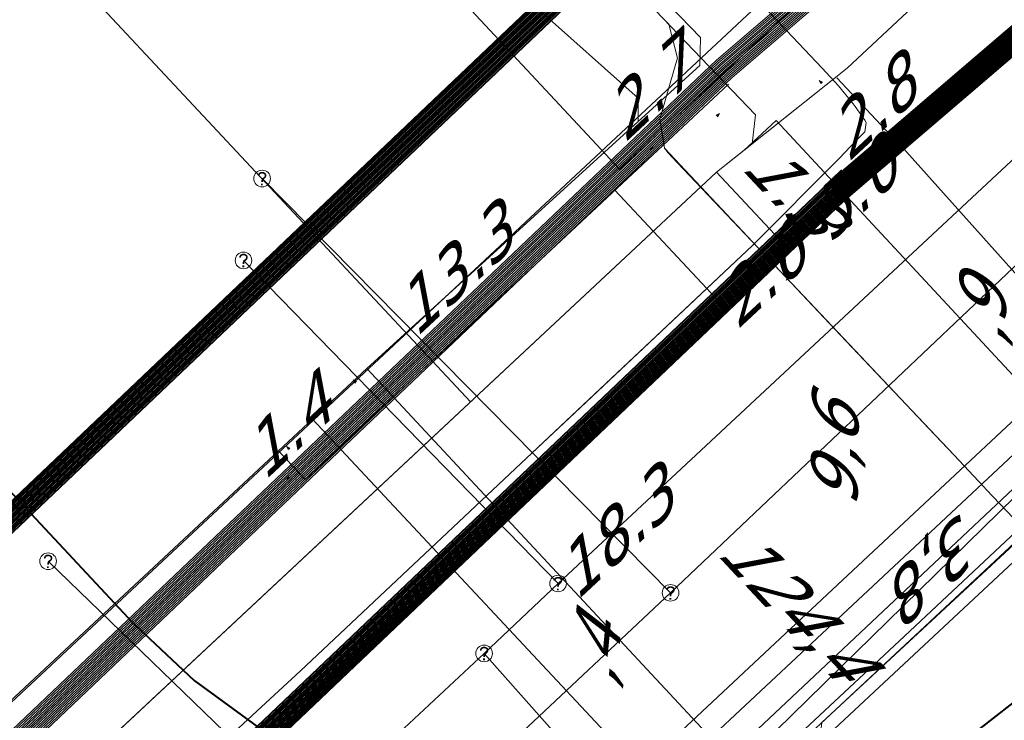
# Model space of a CAD drawing. Header units: metres. Extents: x 124576 to 133557, y 395865 to 402386.
# Tile 335 of 447: x 129912 to 129942, y 401076 to 401097. Entities that reach past the tile are written whole.
import ezdxf
from ezdxf.enums import TextEntityAlignment as Align

# ---------------------------------------------------------------- set-up
doc = ezdxf.new("R2010")
doc.units = ezdxf.units.M
doc.header["$MEASUREMENT"] = 0
for name, color, linetype, lineweight, true_color in [('LG_AanduidingEisVoorzorgsmaatregel', 7, 'Continuous', 40, 0xf7284a), ('LG_Datatransport_Bt_Nederland_NV', 3, 'Continuous', 13, 0x00ff00), ('LG_Datatransport_Eurofiber_Nederland_BV', 3, 'Continuous', 13, 0x00ff00), ('LG_Datatransport_KPN_BV', 3, 'Continuous', 13, 0x00ff00), ('LG_Datatransport_Ziggo_BV', 3, 'Continuous', 13, 0x00ff00), ('LG_Hoog_Spanning', 1, 'Continuous', 13, 0xff0000), ('LG_Hoog_Spanning_Tennet_Tso', 1, 'Continuous', 13, 0xff0000), ('LG_Laag_Spanning_Enexis_Netbeheer_BV', 7, 'Continuous', 13, 0x960000), ('LG_Midden_Spanning_Enexis_Netbeheer_BV', 7, 'Continuous', 13, 0xd20000), ('LG_Riool_Vrij_Verval_Gemeente_Tilburg_Ruimtelijke_Uitvoering', 7, 'Continuous', 13, 0xca00a0), ('LG_unet-4_Brabant_Water', 5, 'Continuous', 13, 0x0000ff), ('LG_warmte_Ennatuurlijk_BV', 7, 'Continuous', 13, 0x008080), ('MV_Datatransport_lijn', 3, 'Continuous', 0, 0x00ff00)]:
    doc.layers.add(name, color=color, linetype=linetype, lineweight=lineweight, true_color=true_color)
for name, color, linetype, lineweight in [('LG_overig_P_Gemeente_Tilburg_Ruimtelijke_Uitvoering', 7, 'Continuous', 0), ('LG_Riool_Vrij_Verval_P_Gemeente_Tilburg_Ruimtelijke_Uitvoering', 7, 'Continuous', 0), ('MV_Datatransport', 7, 'Continuous', 0), ('MV_Midden_Spanning', 7, 'Continuous', 0), ('MV_Midden_Spanning_lijn', 7, 'Continuous', 0), ('MV_Midden_Spanning_pijl', 7, 'Continuous', 0), ('MV_unet-4', 7, 'Continuous', 0)]:
    doc.layers.add(name, color=color, linetype=linetype, lineweight=lineweight)
doc.styles.add('Klic_Annotatie', font='verdanai.ttf', dxfattribs={"oblique": 20, "height": 1.4})

# ---------------------------------------------------------------- blocks, each defined once
blk = doc.blocks.new('m_pijl_1')
at = {"layer": 'MV_Midden_Spanning_pijl'}
blk.add_hatch(color=7, dxfattribs=at).paths.add_polyline_path([(-1, -0.33), (-1, 0), (-1, 0.33), (0, 0)])
at = {"layer": 'MV_Midden_Spanning_pijl', "flags": 128}
blk.add_lwpolyline([(-1, 0), (-1, 0.33), (0, 0), (-1, -0.33), (-1, 0)], close=True, dxfattribs=at)
blk = doc.blocks.new('Onbekend_1')
at = {"layer": 'LG_overig_P_Gemeente_Tilburg_Ruimtelijke_Uitvoering'}
blk.add_hatch(color=256, dxfattribs=at).paths.add_polyline_path([(-0.25, -1.07, -0.262633), (0.23, 0.15), (0.59, 0.47, 0.379827), (0.7, 1.26), (0.69, 1.26, 0.228508), (-0.03, 1.53), (-0.03, 1.52, 0.459053), (-0.82, 0.79), (-1.29, 0.85, -0.414214), (-0.08, 2, -0.243799), (1.09, 1.52, -0.379827), (0.9, 0.11), (0.54, -0.2, 0.262633), (0.23, -1.08), (-0.17, -1.07)])
blk.add_circle((0, 0), 2.5, dxfattribs=at)
at = {"layer": 'LG_overig_P_Gemeente_Tilburg_Ruimtelijke_Uitvoering', "extrusion": (0, 0, -1)}
blk.add_solid([(0.34, -2.06), (-0.21, -2.06), (0.34, -1.51), (-0.21, -1.51)], dxfattribs=at)
blk = doc.blocks.new('Onbekend_2')
at = {"layer": 'LG_Riool_Vrij_Verval_P_Gemeente_Tilburg_Ruimtelijke_Uitvoering'}
blk.add_hatch(color=256, dxfattribs=at).paths.add_polyline_path([(-0.25, -1.07, -0.262633), (0.23, 0.15), (0.59, 0.47, 0.379827), (0.7, 1.26), (0.69, 1.26, 0.228508), (-0.03, 1.53), (-0.03, 1.52, 0.459053), (-0.82, 0.79), (-1.29, 0.85, -0.414214), (-0.08, 2, -0.243799), (1.09, 1.52, -0.379827), (0.9, 0.11), (0.54, -0.2, 0.262633), (0.23, -1.08), (-0.17, -1.07)])
blk.add_circle((0, 0), 2.5, dxfattribs=at)
at = {"layer": 'LG_Riool_Vrij_Verval_P_Gemeente_Tilburg_Ruimtelijke_Uitvoering', "extrusion": (0, 0, -1)}
blk.add_solid([(0.34, -2.06), (-0.21, -2.06), (0.34, -1.51), (-0.21, -1.51)], dxfattribs=at)

msp = doc.modelspace()

# ---------------------------------------------------------------- linework, layer by layer
at = {"layer": 'LG_AanduidingEisVoorzorgsmaatregel', "flags": 128}
for points in [[(129836.653, 401163.114), (129915.38, 401078.7), (129915.38, 401078.7), (129917.218, 401076.964), (129917.219, 401076.963), (129919.26, 401075.474)], [(129885.234, 401043.37), (129936.258, 401091.887), (129974.589, 401124.718)], [(129885.284, 401043.349), (129936.291, 401091.85), (129974.656, 401124.709)], [(129885.335, 401043.328), (129936.325, 401091.813), (129974.723, 401124.7)], [(129885.385, 401043.307), (129936.358, 401091.776), (129974.79, 401124.692)], [(129885.436, 401043.286), (129936.393, 401091.74), (129974.856, 401124.683)], [(129885.486, 401043.265), (129936.425, 401091.701), (129974.924, 401124.675)], [(129885.537, 401043.244), (129936.459, 401091.664), (129974.99, 401124.666)], [(129885.587, 401043.223), (129936.492, 401091.627), (129975.057, 401124.658)], [(129885.638, 401043.202), (129936.526, 401091.59), (129975.124, 401124.649)], [(129885.688, 401043.181), (129936.559, 401091.553), (129975.191, 401124.641)], [(129885.739, 401043.16), (129936.593, 401091.516), (129975.258, 401124.632)], [(129885.789, 401043.139), (129936.626, 401091.479), (129975.325, 401124.623)], [(129885.84, 401043.118), (129936.66, 401091.442), (129975.392, 401124.615)], [(129885.89, 401043.097), (129936.693, 401091.405), (129975.459, 401124.606)], [(129885.941, 401043.076), (129936.727, 401091.367), (129975.526, 401124.598)], [(129929.463, 401099.225), (129875.137, 401047.568)], [(129929.497, 401099.188), (129875.188, 401047.547)], [(129929.53, 401099.151), (129875.238, 401047.526)], [(129929.564, 401099.114), (129875.289, 401047.505)], [(129929.597, 401099.077), (129875.339, 401047.484)], [(129929.631, 401099.04), (129875.39, 401047.463)], [(129929.664, 401099.003), (129875.44, 401047.442)], [(129929.698, 401098.966), (129875.49, 401047.421)], [(129929.731, 401098.928), (129875.541, 401047.4)], [(129929.765, 401098.891), (129875.591, 401047.379)], [(129929.798, 401098.854), (129875.642, 401047.358)], [(129929.832, 401098.817), (129875.692, 401047.337)], [(129929.865, 401098.78), (129875.743, 401047.316)], [(129929.899, 401098.743), (129875.793, 401047.295)], [(129929.932, 401098.706), (129875.844, 401047.274)], [(129940.823, 401075.518), (129943.648, 401077.716)]]:
    msp.add_lwpolyline(points, dxfattribs=at)
at = {"layer": 'LG_Datatransport_Bt_Nederland_NV', "flags": 128}
for points in [[(130057.96, 401015.79), (130072.14, 401054.94), (130076.88, 401059.26), (130068.69, 401067.88), (130062.23, 401075.17), (130060.84, 401076.74), (130049.17, 401089.38), (130042.81, 401096.26), (130037.59, 401101.91), (130030.36, 401109.39), (130011.58, 401128.65), (130006.2, 401131.39), (130002.91, 401131.92), (129998.92, 401132.09), (129994.97, 401131.1), (129991.77, 401129.13), (129985.51, 401123.61), (129977.02, 401115.32), (129941.88, 401082.49), (129933.74, 401074.52), (129926.53, 401067.59), (129919.58, 401061), (129906.21, 401049.02), (129895.76, 401038.993)], [(130072.14, 401054.938), (130076.883, 401059.263), (130068.689, 401067.88), (130062.232, 401075.167), (130060.839, 401076.739), (130049.167, 401089.38), (130042.814, 401096.264), (130037.591, 401101.915), (130030.355, 401109.387), (130011.584, 401128.649), (130006.203, 401131.388), (130002.912, 401131.916), (129998.921, 401132.086), (129994.966, 401131.101), (129991.766, 401129.132), (129985.507, 401123.608), (129977.02, 401115.316), (129941.881, 401082.494), (129933.744, 401074.523), (129926.525, 401067.595), (129919.583, 401061.003), (129906.213, 401049.019), (129895.763, 401038.992)]]:
    msp.add_lwpolyline(points, dxfattribs=at)
at = {"layer": 'LG_Datatransport_Eurofiber_Nederland_BV', "flags": 128}
for points in [[(129879.153, 401045.898), (129958.51, 401120.02), (129964.02, 401122.25), (129965.103, 401123.333)], [(129879.155, 401045.897), (129958.509, 401120.018), (129964.022, 401122.253), (129965.1, 401123.331)], [(129896.022, 401038.884), (129911.5, 401053.7), (129921.1, 401063.1), (129929.1, 401070.7), (129931.6, 401073.1), (129942, 401082.9), (129962.5, 401102), (129973.2, 401112)]]:
    msp.add_lwpolyline(points, dxfattribs=at)
at = {"layer": 'LG_Datatransport_KPN_BV', "flags": 128}
msp.add_lwpolyline([(129952.143, 401091.028), (129938.394, 401078.144), (129918.675, 401059.74), (129912.487, 401053.963)], dxfattribs=at)
at = {"layer": 'LG_Datatransport_Ziggo_BV', "flags": 128}
msp.add_lwpolyline([(129882.021, 401044.706), (129932.91, 401092.244), (129936.838, 401095.364), (129971.33, 401127.585), (129971.686, 401128.193), (129971.709, 401128.665), (129971.552, 401129.112), (129970.173, 401130.731), (129965.721, 401138.136)], dxfattribs=at)
at = {"layer": 'LG_Hoog_Spanning', "flags": 128}
for points in [[(129913.224, 401304.309), (129851.269, 401176.758), (129851.269, 401176.757), (129851.268, 401176.756), (129851.268, 401176.755), (129851.268, 401176.754), (129851.268, 401176.752), (129851.269, 401176.751), (129851.269, 401176.75), (129851.27, 401176.749), (129851.27, 401176.748), (129851.271, 401176.747), (129929.998, 401092.333), (129929.999, 401092.332), (129930, 401092.332), (129930.001, 401092.331), (129930.002, 401092.331), (129930.003, 401092.33), (129930.004, 401092.33), (129930.006, 401092.33)], [(129913.224, 401304.309), (129851.269, 401176.758), (129851.269, 401176.757), (129851.268, 401176.756), (129851.268, 401176.755), (129851.268, 401176.754), (129851.268, 401176.752), (129851.269, 401176.751), (129851.269, 401176.75), (129851.27, 401176.749), (129851.27, 401176.748), (129851.271, 401176.747), (129929.998, 401092.333), (129929.999, 401092.332), (129930, 401092.332), (129930.001, 401092.331), (129930.002, 401092.331), (129930.003, 401092.33), (129930.004, 401092.33), (129930.006, 401092.33)], [(129930.006, 401092.33), (129930.007, 401092.33), (129930.008, 401092.331), (129930.009, 401092.331), (129930.01, 401092.332), (129930.012, 401092.333), (129998.604, 401156.133), (130003.329, 401160.474), (130003.329, 401160.474), (130075.906, 401228.433)], [(129930.006, 401092.33), (129930.007, 401092.33), (129930.008, 401092.331), (129930.009, 401092.331), (129930.01, 401092.332), (129930.012, 401092.333), (129998.604, 401156.133), (130003.329, 401160.474), (130003.329, 401160.474), (130075.906, 401228.433)]]:
    msp.add_lwpolyline(points, dxfattribs=at)
at = {"layer": 'LG_Hoog_Spanning_Tennet_Tso', "flags": 128}
for points in [[(129880.791, 401045.217), (129933.31, 401095.157), (129972.139, 401128.413), (129961.545, 401143.621), (129950.674, 401148.703)], [(129880.842, 401045.196), (129933.344, 401095.119), (129972.206, 401128.404), (129961.579, 401143.66), (129950.696, 401148.748)], [(129880.892, 401045.175), (129933.378, 401095.082), (129972.273, 401128.395), (129961.612, 401143.7), (129950.717, 401148.793)], [(129880.489, 401045.343), (129933.109, 401095.379), (129971.738, 401128.464), (129961.345, 401143.383), (129950.542, 401148.434)], [(129880.539, 401045.322), (129933.143, 401095.342), (129971.805, 401128.455), (129961.379, 401143.423), (129950.564, 401148.479)], [(129880.589, 401045.301), (129933.176, 401095.305), (129971.872, 401128.447), (129961.412, 401143.462), (129950.586, 401148.524)], [(129880.64, 401045.28), (129933.21, 401095.268), (129971.938, 401128.438), (129961.445, 401143.502), (129950.608, 401148.568)], [(129880.69, 401045.259), (129933.243, 401095.231), (129972.005, 401128.43), (129961.479, 401143.542), (129950.63, 401148.613)], [(129880.741, 401045.238), (129933.277, 401095.194), (129972.072, 401128.421), (129961.512, 401143.581), (129950.652, 401148.658)], [(129880.186, 401045.469), (129932.908, 401095.602), (129971.336, 401128.515), (129961.145, 401143.146), (129950.411, 401148.164)], [(129880.236, 401045.448), (129932.942, 401095.565), (129971.403, 401128.507), (129961.179, 401143.185), (129950.433, 401148.209)], [(129880.287, 401045.427), (129932.975, 401095.528), (129971.47, 401128.498), (129961.212, 401143.225), (129950.455, 401148.254)], [(129880.337, 401045.406), (129933.009, 401095.491), (129971.537, 401128.489), (129961.245, 401143.264), (129950.477, 401148.299)], [(129880.388, 401045.385), (129933.042, 401095.454), (129971.604, 401128.481), (129961.279, 401143.304), (129950.499, 401148.344)], [(129880.438, 401045.364), (129933.076, 401095.416), (129971.671, 401128.472), (129961.312, 401143.344), (129950.52, 401148.389)]]:
    msp.add_lwpolyline(points, dxfattribs=at)
at = {"layer": 'LG_Laag_Spanning_Enexis_Netbeheer_BV', "flags": 128}
for points in [[(130009.723, 401152.812), (130011.982, 401150.391), (130012.609, 401149.719), (130013.292, 401148.988), (130013.791, 401148.454), (130013.768, 401147.776), (130013.616, 401147.634), (130013.312, 401147.351), (129994.73, 401129.862), (129991.053, 401126.402), (129989.957, 401125.449), (129975.694, 401112.137), (129970.472, 401107.262), (129961.52, 401098.907), (129956.671, 401094.382), (129945.106, 401083.587), (129928.995, 401068.55), (129917.255, 401057.593), (129916.642, 401057.021), (129911.516, 401052.237), (129896.845, 401038.542)], [(129896.845, 401038.542), (129911.516, 401052.237), (129916.642, 401057.021), (129917.255, 401057.593), (129928.995, 401068.55), (129945.106, 401083.587), (129956.671, 401094.382), (129961.52, 401098.907), (129970.472, 401107.262), (129975.694, 401112.137), (129989.957, 401125.449)], [(129896.845, 401038.542), (129911.516, 401052.237), (129916.642, 401057.021), (129917.255, 401057.593), (129928.995, 401068.55), (129945.106, 401083.587), (129956.671, 401094.382)], [(129896.845, 401038.542), (129911.516, 401052.237), (129916.642, 401057.021), (129917.255, 401057.593), (129928.995, 401068.55), (129945.106, 401083.587), (129956.671, 401094.382)]]:
    msp.add_lwpolyline(points, dxfattribs=at)
at = {"layer": 'LG_Midden_Spanning_Enexis_Netbeheer_BV'}
for p, q in [((129931.346, 401092.961), (129934.149, 401089.974)), ((129932.91, 401092.244), (129933.727, 401092.893)), ((129932.91, 401092.244), (129933.727, 401092.893)), ((129932.91, 401092.244), (129933.727, 401092.893)), ((129932.91, 401092.244), (129933.727, 401092.893)), ((129932.91, 401092.244), (129933.727, 401092.893)), ((129932.91, 401092.244), (129933.727, 401092.893)), ((129932.91, 401092.244), (129933.727, 401092.893)), ((129932.91, 401092.244), (129933.727, 401092.893)), ((129932.91, 401092.244), (129933.727, 401092.893)), ((129932.91, 401092.244), (129933.727, 401092.893)), ((129931.733, 401092.531), (129934.149, 401089.974)), ((129882.021, 401044.706), (129932.91, 401092.244)), ((129882.021, 401044.706), (129932.91, 401092.244)), ((129882.021, 401044.706), (129932.91, 401092.244)), ((129882.021, 401044.706), (129932.91, 401092.244)), ((129882.021, 401044.706), (129932.91, 401092.244)), ((129882.021, 401044.706), (129932.91, 401092.244)), ((129882.021, 401044.706), (129932.91, 401092.244)), ((129882.021, 401044.706), (129932.91, 401092.244)), ((129940.047, 401083.732), (129940.934, 401082.794)), ((129940.047, 401083.732), (129940.934, 401082.794)), ((129940.934, 401082.794), (129941.024, 401082.699))]:
    msp.add_line(p, q, dxfattribs=at)
at = {"layer": 'LG_Midden_Spanning_Enexis_Netbeheer_BV', "flags": 128}
for points in [[(129918.4, 401156.809), (129915.321, 401158.274), (129912.149, 401159.783), (129911.289, 401159.532), (129911.284, 401159.525), (129911.139, 401159.233), (129910.914, 401158.546), (129910.741, 401157.545), (129909.696, 401151.482), (129909.041, 401150.22), (129900.376, 401133.518), (129899.984, 401132.693), (129899.592, 401131.867), (129899.745, 401130.887), (129900.839, 401129.714), (129902.915, 401127.491), (129921.082, 401108.033), (129921.908, 401107.163), (129932.434, 401096.287), (129932.408, 401095.451), (129930.556, 401093.764), (129922.405, 401086.34), (129919.754, 401083.867), (129879.084, 401045.927)], [(129918.4, 401156.809), (129915.321, 401158.274), (129912.149, 401159.783), (129911.289, 401159.532), (129911.284, 401159.525), (129911.139, 401159.233), (129910.914, 401158.546), (129910.741, 401157.545), (129909.696, 401151.482), (129909.041, 401150.22), (129900.376, 401133.518), (129899.984, 401132.693), (129899.592, 401131.867), (129899.745, 401130.887), (129900.839, 401129.714), (129902.915, 401127.491), (129921.082, 401108.033), (129921.908, 401107.163), (129932.434, 401096.287), (129932.408, 401095.451), (129930.556, 401093.764), (129922.405, 401086.34), (129919.754, 401083.867), (129879.084, 401045.927)], [(129918.4, 401156.809), (129915.321, 401158.274), (129912.149, 401159.783), (129911.289, 401159.532), (129911.284, 401159.525), (129911.139, 401159.233), (129910.914, 401158.546), (129910.741, 401157.545), (129909.696, 401151.482), (129909.041, 401150.22), (129900.376, 401133.518), (129899.984, 401132.693), (129899.592, 401131.867), (129899.745, 401130.887), (129900.839, 401129.714), (129902.915, 401127.491), (129921.082, 401108.033), (129921.908, 401107.163), (129932.434, 401096.287), (129932.408, 401095.451), (129930.556, 401093.764), (129922.405, 401086.34), (129919.754, 401083.867), (129879.084, 401045.927)], [(129918.4, 401156.809), (129915.321, 401158.274), (129912.149, 401159.783), (129911.289, 401159.532), (129911.284, 401159.525), (129911.139, 401159.233), (129910.914, 401158.546), (129910.741, 401157.545), (129909.696, 401151.482), (129909.041, 401150.22), (129900.376, 401133.518), (129899.984, 401132.693), (129899.592, 401131.867), (129899.745, 401130.887), (129900.839, 401129.714), (129902.915, 401127.491), (129921.082, 401108.033), (129921.908, 401107.163), (129932.434, 401096.287), (129932.408, 401095.451), (129930.556, 401093.764), (129922.405, 401086.34), (129919.754, 401083.867), (129879.084, 401045.927)], [(129918.4, 401156.809), (129915.321, 401158.274), (129912.149, 401159.783), (129911.289, 401159.532), (129911.284, 401159.525), (129911.139, 401159.233), (129910.914, 401158.546), (129910.741, 401157.545), (129909.696, 401151.482), (129909.041, 401150.22), (129900.376, 401133.518), (129899.984, 401132.693), (129899.592, 401131.867), (129899.745, 401130.887), (129900.839, 401129.714), (129902.915, 401127.491), (129921.082, 401108.033), (129921.908, 401107.163), (129932.434, 401096.287), (129932.408, 401095.451), (129930.556, 401093.764), (129922.405, 401086.34), (129919.754, 401083.867), (129879.084, 401045.927)], [(129918.4, 401156.809), (129915.321, 401158.274), (129912.149, 401159.783), (129911.289, 401159.532), (129911.284, 401159.525), (129911.139, 401159.233), (129910.914, 401158.546), (129910.741, 401157.545), (129909.696, 401151.482), (129909.041, 401150.22), (129900.376, 401133.518), (129899.984, 401132.693), (129899.592, 401131.867), (129899.745, 401130.887), (129900.839, 401129.714), (129902.915, 401127.491), (129921.082, 401108.033), (129921.908, 401107.163), (129932.434, 401096.287), (129932.408, 401095.451), (129930.556, 401093.764), (129922.405, 401086.34), (129919.754, 401083.867), (129879.084, 401045.927)], [(129918.4, 401156.809), (129915.321, 401158.274), (129912.149, 401159.783), (129911.289, 401159.532), (129911.284, 401159.525), (129911.139, 401159.233), (129910.914, 401158.546), (129910.741, 401157.545), (129909.696, 401151.482), (129909.041, 401150.22), (129900.376, 401133.518), (129899.984, 401132.693), (129899.592, 401131.867), (129899.745, 401130.887), (129900.839, 401129.714), (129902.915, 401127.491), (129921.082, 401108.033), (129921.908, 401107.163), (129932.434, 401096.287), (129932.408, 401095.451), (129930.556, 401093.764), (129922.405, 401086.34), (129919.754, 401083.867), (129879.084, 401045.927)], [(129918.4, 401156.809), (129915.321, 401158.274), (129912.149, 401159.783), (129911.289, 401159.532), (129911.284, 401159.525), (129911.139, 401159.233), (129910.914, 401158.546), (129910.741, 401157.545), (129909.696, 401151.482), (129909.041, 401150.22), (129900.376, 401133.518), (129899.984, 401132.693), (129899.592, 401131.867), (129899.745, 401130.887), (129900.839, 401129.714), (129902.915, 401127.491), (129921.082, 401108.033), (129921.908, 401107.163), (129932.434, 401096.287), (129932.408, 401095.451), (129930.556, 401093.764), (129922.405, 401086.34), (129919.754, 401083.867), (129879.084, 401045.927)], [(129918.4, 401156.809), (129915.321, 401158.274), (129912.149, 401159.783), (129911.289, 401159.532), (129911.284, 401159.525), (129911.139, 401159.233), (129910.914, 401158.546), (129910.741, 401157.545), (129909.696, 401151.482), (129909.041, 401150.22), (129900.376, 401133.518), (129899.984, 401132.693), (129899.592, 401131.867), (129899.745, 401130.887), (129900.839, 401129.714), (129902.915, 401127.491), (129921.082, 401108.033), (129921.908, 401107.163), (129932.434, 401096.287), (129932.408, 401095.451), (129930.556, 401093.764), (129922.405, 401086.34), (129919.754, 401083.867), (129879.084, 401045.927)], [(129882.021, 401044.706), (129932.91, 401092.244), (129933.727, 401092.893), (129936.838, 401095.364), (129971.33, 401127.585), (129971.413, 401129.305), (129970.68, 401130.148), (129970.173, 401130.731), (129966.031, 401137.663), (129965.881, 401137.914), (129965.76, 401138.117), (129965.71, 401138.183), (129965.211, 401138.846), (129961.601, 401143.636), (129961.381, 401144.65), (129961.79, 401145.916), (129961.49, 401146.603), (129960.541, 401146.726), (129959.257, 401146.05), (129958.355, 401146.036), (129957.448, 401146.478), (129957.362, 401146.52), (129951.096, 401149.571)], [(129951.096, 401149.571), (129957.362, 401146.52), (129957.448, 401146.478), (129958.355, 401146.036), (129959.257, 401146.05), (129960.541, 401146.726), (129961.49, 401146.603), (129961.79, 401145.916), (129961.381, 401144.65), (129961.601, 401143.636), (129965.211, 401138.846), (129965.71, 401138.183), (129965.76, 401138.117), (129965.881, 401137.914), (129966.031, 401137.663), (129970.173, 401130.731), (129970.68, 401130.148), (129971.413, 401129.305), (129971.33, 401127.585), (129936.838, 401095.364), (129933.727, 401092.893), (129932.91, 401092.244), (129882.021, 401044.706)], [(129951.096, 401149.571), (129957.362, 401146.52), (129957.448, 401146.478), (129958.355, 401146.036), (129959.257, 401146.05), (129960.541, 401146.726), (129961.49, 401146.603), (129961.79, 401145.916), (129961.381, 401144.65), (129961.601, 401143.636), (129965.211, 401138.846), (129965.71, 401138.183), (129965.76, 401138.117), (129965.881, 401137.914), (129966.031, 401137.663), (129970.173, 401130.731), (129970.68, 401130.148), (129971.413, 401129.305), (129971.33, 401127.585), (129936.838, 401095.364), (129933.727, 401092.893), (129932.91, 401092.244), (129882.021, 401044.706)], [(129951.096, 401149.571), (129957.362, 401146.52), (129957.448, 401146.478), (129958.355, 401146.036), (129959.257, 401146.05), (129960.541, 401146.726), (129961.49, 401146.603), (129961.79, 401145.916), (129961.381, 401144.65), (129961.601, 401143.636), (129965.211, 401138.846), (129965.71, 401138.183), (129965.76, 401138.117), (129965.881, 401137.914), (129966.031, 401137.663), (129970.173, 401130.731), (129970.68, 401130.148), (129971.413, 401129.305), (129971.33, 401127.585), (129936.838, 401095.364), (129933.727, 401092.893), (129932.91, 401092.244)], [(129882.021, 401044.706), (129932.91, 401092.244), (129933.727, 401092.893), (129936.838, 401095.364), (129971.33, 401127.585), (129971.413, 401129.305), (129970.68, 401130.148), (129970.173, 401130.731), (129966.031, 401137.663), (129965.881, 401137.914), (129965.76, 401138.117), (129965.71, 401138.183), (129965.211, 401138.846), (129961.601, 401143.636), (129961.381, 401144.65), (129961.79, 401145.916), (129961.49, 401146.603), (129960.541, 401146.726), (129959.257, 401146.05), (129958.458, 401145.63), (129957.62, 401145.616), (129956.731, 401146.049), (129956.191, 401146.312), (129950.79, 401148.942)], [(129950.79, 401148.942), (129956.191, 401146.312), (129956.731, 401146.049), (129957.62, 401145.616), (129958.458, 401145.63), (129959.257, 401146.05), (129960.541, 401146.726), (129961.49, 401146.603), (129961.79, 401145.916), (129961.381, 401144.65), (129961.601, 401143.636), (129965.211, 401138.846), (129965.71, 401138.183), (129965.76, 401138.117), (129965.881, 401137.914), (129966.031, 401137.663), (129970.173, 401130.731), (129970.68, 401130.148), (129971.413, 401129.305), (129971.33, 401127.585), (129936.838, 401095.364), (129933.727, 401092.893), (129932.91, 401092.244)], [(129933.727, 401092.893), (129936.838, 401095.364), (129971.33, 401127.585), (129971.413, 401129.305), (129970.68, 401130.148), (129970.173, 401130.731), (129966.031, 401137.663), (129965.881, 401137.914), (129965.76, 401138.117), (129965.71, 401138.183), (129965.211, 401138.846), (129961.601, 401143.636), (129961.381, 401144.65), (129961.79, 401145.916), (129961.49, 401146.603), (129960.541, 401146.726), (129959.257, 401146.05), (129958.458, 401145.63), (129957.62, 401145.616), (129956.731, 401146.049), (129956.191, 401146.312), (129950.79, 401148.942)], [(129950.79, 401148.942), (129956.191, 401146.312), (129956.731, 401146.049), (129957.62, 401145.616), (129958.458, 401145.63), (129959.257, 401146.05), (129960.541, 401146.726), (129961.49, 401146.603), (129961.79, 401145.916), (129961.381, 401144.65), (129961.601, 401143.636), (129965.211, 401138.846), (129965.71, 401138.183), (129965.76, 401138.117), (129965.881, 401137.914), (129966.031, 401137.663), (129970.173, 401130.731), (129970.68, 401130.148), (129971.413, 401129.305), (129971.33, 401127.585), (129936.838, 401095.364), (129933.727, 401092.893)], [(129882.021, 401044.706), (129932.91, 401092.244), (129933.727, 401092.893), (129936.838, 401095.364), (129971.33, 401127.585), (129971.413, 401129.305), (129970.68, 401130.148), (129970.173, 401130.731), (129966.031, 401137.663), (129965.881, 401137.914), (129965.76, 401138.117), (129965.71, 401138.183), (129965.211, 401138.846), (129961.601, 401143.636), (129961.381, 401144.65), (129961.79, 401145.916), (129961.49, 401146.603), (129960.541, 401146.726), (129959.257, 401146.05), (129958.458, 401145.63), (129957.804, 401145.286), (129956.734, 401145.269), (129950.483, 401148.313)], [(129882.021, 401044.706), (129932.91, 401092.244), (129933.727, 401092.893), (129936.838, 401095.364), (129971.33, 401127.585), (129971.413, 401129.305), (129970.68, 401130.148), (129970.173, 401130.731), (129966.031, 401137.663), (129965.881, 401137.914), (129965.76, 401138.117), (129965.71, 401138.183), (129965.211, 401138.846), (129961.601, 401143.636), (129961.381, 401144.65), (129961.79, 401145.916), (129961.49, 401146.603), (129960.541, 401146.726), (129959.257, 401146.05), (129958.458, 401145.63), (129957.804, 401145.286), (129956.734, 401145.269), (129950.483, 401148.313)], [(129933.727, 401092.893), (129936.838, 401095.364), (129971.33, 401127.585), (129971.413, 401129.305), (129970.68, 401130.148), (129970.173, 401130.731), (129966.031, 401137.663), (129965.881, 401137.914), (129965.76, 401138.117), (129965.71, 401138.183), (129965.211, 401138.846), (129961.601, 401143.636), (129961.381, 401144.65), (129961.79, 401145.916), (129961.49, 401146.603), (129960.541, 401146.726), (129959.257, 401146.05), (129958.458, 401145.63), (129957.804, 401145.286), (129956.734, 401145.269), (129950.483, 401148.313)], [(129933.727, 401092.893), (129936.838, 401095.364), (129971.33, 401127.585), (129971.413, 401129.305), (129970.68, 401130.148), (129970.173, 401130.731), (129966.031, 401137.663), (129965.881, 401137.914), (129965.76, 401138.117), (129965.71, 401138.183), (129965.211, 401138.846), (129961.601, 401143.636), (129961.381, 401144.65), (129961.79, 401145.916), (129961.49, 401146.603), (129960.541, 401146.726), (129959.257, 401146.05), (129958.458, 401145.63), (129957.804, 401145.286), (129956.734, 401145.269), (129950.483, 401148.313)], [(129949.433, 401146.155), (129951.003, 401145.39), (129951.793, 401144.582), (129952.236, 401143.618), (129952.743, 401142.531), (129952.903, 401142.191), (129953.098, 401141.779), (129953.791, 401140.825), (129953.819, 401140.798), (129954.796, 401140.126), (129954.816, 401140.116), (129958.613, 401139.375), (129962.528, 401139.629), (129965.71, 401138.183), (129965.76, 401138.117), (129965.881, 401137.914), (129966.031, 401137.663), (129970.173, 401130.731), (129970.68, 401130.148), (129971.413, 401129.305), (129971.33, 401127.585), (129936.838, 401095.364), (129933.727, 401092.893), (129932.91, 401092.244)], [(129936.606, 401092.663), (129937.109, 401093.19), (129937.371, 401093.454), (129937.405, 401093.738), (129937.366, 401093.799), (129937.079, 401094.218), (129937.02, 401094.298), (129936.573, 401094.838), (129936.081, 401095.362), (129934.485, 401097.062), (129927.604, 401104.318), (129922.211, 401109.945), (129915.285, 401117.158), (129910.604, 401122.024), (129906.006, 401126.805), (129900.895, 401132.121), (129899.406, 401133.669), (129897.721, 401135.422), (129897.121, 401136.045), (129896.846, 401136.329)], [(129933.727, 401092.893), (129936.838, 401095.364), (129971.33, 401127.585), (129971.413, 401129.305), (129970.68, 401130.148)], [(129930.556, 401093.764), (129930.553, 401094.469), (129924.484, 401099.886), (129923.052, 401101.28), (129916.809, 401107.909), (129903.237, 401122.322), (129899.436, 401126.358), (129897.094, 401128.844)], [(129879.084, 401045.927), (129919.754, 401083.867), (129922.405, 401086.34), (129930.556, 401093.764), (129932.408, 401095.451), (129932.434, 401096.287), (129921.908, 401107.163), (129921.082, 401108.033), (129902.915, 401127.491)], [(129879.084, 401045.927), (129919.754, 401083.867), (129922.405, 401086.34), (129930.556, 401093.764), (129932.408, 401095.451), (129932.434, 401096.287), (129921.908, 401107.163), (129921.082, 401108.033), (129902.915, 401127.491)], [(129879.084, 401045.927), (129919.754, 401083.867), (129922.405, 401086.34), (129930.556, 401093.764), (129932.408, 401095.451), (129932.434, 401096.287), (129921.908, 401107.163), (129921.082, 401108.033), (129902.915, 401127.491)], [(129879.084, 401045.927), (129919.754, 401083.867), (129922.405, 401086.34), (129930.556, 401093.764), (129932.408, 401095.451), (129932.434, 401096.287), (129921.908, 401107.163), (129921.082, 401108.033), (129902.915, 401127.491)], [(129971.33, 401127.585), (129936.838, 401095.364), (129933.727, 401092.893), (129932.91, 401092.244), (129882.021, 401044.706)], [(129882.021, 401044.706), (129932.91, 401092.244), (129933.727, 401092.893), (129936.838, 401095.364), (129971.33, 401127.585)], [(129882.021, 401044.706), (129932.91, 401092.244), (129933.727, 401092.893), (129936.838, 401095.364), (129971.33, 401127.585)], [(129971.33, 401127.585), (129936.838, 401095.364), (129933.727, 401092.893), (129932.91, 401092.244), (129882.021, 401044.706)], [(129882.021, 401044.706), (129932.91, 401092.244), (129933.727, 401092.893), (129936.838, 401095.364), (129971.33, 401127.585)], [(129971.33, 401127.585), (129936.838, 401095.364), (129933.727, 401092.893), (129932.91, 401092.244), (129882.021, 401044.706)], [(129882.021, 401044.706), (129932.91, 401092.244), (129933.727, 401092.893), (129936.838, 401095.364), (129971.33, 401127.585)], [(129930.556, 401093.764), (129932.408, 401095.451), (129932.434, 401096.287), (129921.908, 401107.163), (129921.082, 401108.033), (129902.915, 401127.491)], [(129903.05, 401126.376), (129931.302, 401096.871), (129934.083, 401093.966), (129933.984, 401093.097), (129933.727, 401092.893), (129932.91, 401092.244), (129882.021, 401044.706)], [(129903.05, 401126.376), (129931.302, 401096.871), (129934.083, 401093.966), (129933.984, 401093.097), (129933.727, 401092.893), (129932.91, 401092.244), (129882.021, 401044.706)], [(129903.05, 401126.376), (129931.302, 401096.871), (129934.083, 401093.966), (129933.984, 401093.097), (129933.727, 401092.893), (129932.91, 401092.244), (129882.021, 401044.706)], [(129903.05, 401126.376), (129931.302, 401096.871), (129934.083, 401093.966), (129933.984, 401093.097), (129933.727, 401092.893), (129932.91, 401092.244), (129882.021, 401044.706)], [(129882.021, 401044.706), (129932.91, 401092.244), (129933.727, 401092.893), (129933.984, 401093.097), (129934.083, 401093.966), (129931.302, 401096.871), (129903.05, 401126.376)], [(129882.021, 401044.706), (129932.91, 401092.244), (129933.727, 401092.893), (129933.984, 401093.097), (129934.083, 401093.966), (129931.302, 401096.871), (129903.05, 401126.376)], [(129903.05, 401126.376), (129931.302, 401096.871), (129934.083, 401093.966), (129933.984, 401093.097), (129933.727, 401092.893), (129932.91, 401092.244), (129882.021, 401044.706)], [(129903.05, 401126.376), (129931.302, 401096.871), (129934.083, 401093.966), (129933.984, 401093.097), (129933.727, 401092.893), (129932.91, 401092.244), (129882.021, 401044.706)], [(129882.021, 401044.706), (129932.91, 401092.244), (129933.727, 401092.893), (129933.984, 401093.097), (129934.083, 401093.966), (129931.302, 401096.871), (129903.05, 401126.376)], [(129882.021, 401044.706), (129932.91, 401092.244), (129933.727, 401092.893), (129933.984, 401093.097), (129934.083, 401093.966), (129931.302, 401096.871), (129903.05, 401126.376)], [(129903.05, 401126.376), (129931.302, 401096.871), (129934.083, 401093.966), (129933.984, 401093.097), (129933.727, 401092.893), (129932.91, 401092.244), (129882.021, 401044.706)], [(129903.05, 401126.376), (129931.302, 401096.871), (129934.083, 401093.966), (129933.984, 401093.097), (129933.727, 401092.893), (129932.91, 401092.244), (129882.021, 401044.706)], [(129921.908, 401107.163), (129932.434, 401096.287), (129932.408, 401095.451), (129930.556, 401093.764), (129922.405, 401086.34), (129919.754, 401083.867), (129879.084, 401045.927)], [(129921.908, 401107.163), (129932.434, 401096.287), (129932.408, 401095.451), (129930.556, 401093.764), (129922.405, 401086.34), (129919.754, 401083.867), (129879.084, 401045.927)], [(129879.084, 401045.927), (129919.754, 401083.867), (129922.405, 401086.34), (129930.556, 401093.764), (129932.408, 401095.451), (129932.434, 401096.287), (129921.908, 401107.163)], [(129921.908, 401107.163), (129932.434, 401096.287), (129932.408, 401095.451), (129930.556, 401093.764), (129922.405, 401086.34), (129919.754, 401083.867), (129879.084, 401045.927)], [(129879.084, 401045.927), (129919.754, 401083.867), (129922.405, 401086.34), (129930.556, 401093.764), (129932.408, 401095.451), (129932.434, 401096.287), (129921.908, 401107.163)], [(129921.908, 401107.163), (129932.434, 401096.287), (129932.408, 401095.451), (129930.556, 401093.764), (129922.405, 401086.34), (129919.754, 401083.867), (129879.084, 401045.927)], [(129924.484, 401099.886), (129930.553, 401094.469), (129930.556, 401093.764), (129922.405, 401086.34), (129919.754, 401083.867), (129879.084, 401045.927)], [(129924.484, 401099.886), (129930.553, 401094.469), (129930.556, 401093.764), (129922.405, 401086.34), (129919.754, 401083.867), (129879.084, 401045.927)], [(129924.484, 401099.886), (129930.553, 401094.469), (129930.556, 401093.764), (129922.405, 401086.34), (129919.754, 401083.867), (129879.084, 401045.927)], [(129879.084, 401045.927), (129919.754, 401083.867), (129922.405, 401086.34), (129930.556, 401093.764), (129930.553, 401094.469), (129924.484, 401099.886)], [(129884.275, 401043.769), (129888.519, 401047.702), (129898.027, 401056.514), (129907.081, 401064.905), (129919.101, 401076.045), (129920.415, 401077.256), (129927.204, 401083.649), (129933.994, 401090.041), (129936.606, 401092.663), (129937.109, 401093.19), (129937.371, 401093.454), (129937.405, 401093.738), (129937.366, 401093.799), (129937.079, 401094.218), (129937.02, 401094.298), (129936.573, 401094.838), (129936.081, 401095.362), (129934.485, 401097.062)], [(129884.275, 401043.769), (129888.519, 401047.702), (129898.027, 401056.514), (129907.081, 401064.905), (129919.101, 401076.045), (129920.415, 401077.256), (129927.204, 401083.649), (129933.994, 401090.041), (129936.606, 401092.663), (129937.109, 401093.19), (129937.371, 401093.454), (129937.405, 401093.738), (129937.366, 401093.799), (129937.079, 401094.218), (129937.02, 401094.298), (129936.573, 401094.838), (129936.081, 401095.362), (129934.485, 401097.062)], [(129934.485, 401097.062), (129936.081, 401095.362), (129936.573, 401094.838), (129937.02, 401094.298), (129937.079, 401094.218), (129937.366, 401093.799), (129937.405, 401093.738), (129937.371, 401093.454), (129937.109, 401093.19), (129936.606, 401092.663), (129933.994, 401090.041), (129927.204, 401083.649), (129920.415, 401077.256), (129919.101, 401076.045), (129907.081, 401064.905), (129898.027, 401056.514), (129888.519, 401047.702), (129884.275, 401043.769)], [(129934.485, 401097.062), (129936.081, 401095.362), (129936.573, 401094.838), (129937.02, 401094.298), (129937.079, 401094.218), (129937.366, 401093.799), (129937.405, 401093.738), (129937.371, 401093.454), (129937.109, 401093.19), (129936.606, 401092.663), (129933.994, 401090.041), (129927.204, 401083.649), (129920.415, 401077.256), (129919.101, 401076.045), (129907.081, 401064.905), (129898.027, 401056.514), (129888.519, 401047.702), (129884.275, 401043.769)], [(129934.485, 401097.062), (129936.081, 401095.362), (129936.573, 401094.838), (129937.02, 401094.298), (129937.079, 401094.218), (129937.366, 401093.799), (129937.405, 401093.738), (129937.371, 401093.454), (129937.109, 401093.19), (129936.606, 401092.663), (129933.994, 401090.041), (129927.204, 401083.649), (129920.415, 401077.256), (129919.101, 401076.045), (129907.081, 401064.905), (129898.027, 401056.514), (129888.519, 401047.702), (129884.275, 401043.769)], [(129931.346, 401092.961), (129931.209, 401093.838), (129931.689, 401095.504), (129931.736, 401095.672), (129931.481, 401096.684), (129931.302, 401096.871)], [(129931.302, 401096.871), (129934.083, 401093.966), (129933.984, 401093.097), (129933.727, 401092.893)], [(129919.754, 401083.867), (129922.405, 401086.34), (129923.652, 401087.476), (129930.556, 401093.764)], [(129919.754, 401083.867), (129922.405, 401086.34), (129923.652, 401087.476), (129930.556, 401093.764)], [(129919.754, 401083.867), (129922.405, 401086.34), (129923.652, 401087.476), (129930.556, 401093.764)], [(129919.754, 401083.867), (129922.405, 401086.34), (129923.652, 401087.476), (129930.556, 401093.764)], [(129919.754, 401083.867), (129922.405, 401086.34), (129923.652, 401087.476), (129930.556, 401093.764)], [(129919.754, 401083.867), (129922.405, 401086.34), (129923.652, 401087.476), (129930.556, 401093.764)], [(129919.754, 401083.867), (129922.405, 401086.34), (129923.652, 401087.476), (129930.556, 401093.764)], [(129919.754, 401083.867), (129922.405, 401086.34), (129923.652, 401087.476), (129930.556, 401093.764)], [(129919.754, 401083.867), (129922.405, 401086.34), (129923.652, 401087.476), (129930.556, 401093.764)], [(129919.754, 401083.867), (129922.405, 401086.34), (129923.652, 401087.476), (129930.556, 401093.764)], [(129919.754, 401083.867), (129922.405, 401086.34), (129923.652, 401087.476), (129930.556, 401093.764)], [(129919.754, 401083.867), (129922.405, 401086.34), (129923.652, 401087.476), (129930.556, 401093.764)], [(129919.754, 401083.867), (129922.405, 401086.34), (129923.652, 401087.476), (129930.556, 401093.764)], [(129919.754, 401083.867), (129922.405, 401086.34), (129923.652, 401087.476), (129930.556, 401093.764)], [(129919.754, 401083.867), (129922.405, 401086.34), (129923.652, 401087.476), (129930.556, 401093.764)], [(129919.754, 401083.867), (129922.405, 401086.34), (129923.652, 401087.476), (129930.556, 401093.764)], [(129919.754, 401083.867), (129922.405, 401086.34), (129923.652, 401087.476), (129930.556, 401093.764)], [(129919.754, 401083.867), (129922.405, 401086.34), (129923.652, 401087.476), (129930.556, 401093.764)], [(129919.754, 401083.867), (129922.405, 401086.34), (129923.652, 401087.476), (129930.556, 401093.764)], [(129919.754, 401083.867), (129922.405, 401086.34), (129930.556, 401093.764)], [(129936.438, 401074.446), (129936.041, 401074.871), (129935.99, 401074.935), (129936.08, 401075.703), (129942.673, 401081.827), (129945.871, 401084.732), (129955.939, 401093.724), (129957.133, 401093.801), (129964.535, 401085.906), (129964.498, 401085.578), (129964.488, 401085.269), (129964.791, 401084.946)], [(129931.733, 401092.531), (129931.455, 401092.825), (129931.346, 401092.961)], [(129936.606, 401092.663), (129933.994, 401090.041), (129928.652, 401085.012), (129927.204, 401083.649), (129920.415, 401077.256), (129919.101, 401076.045)], [(129936.606, 401092.663), (129933.994, 401090.041), (129928.652, 401085.012), (129927.204, 401083.649), (129920.415, 401077.256), (129919.101, 401076.045)], [(129936.606, 401092.663), (129933.994, 401090.041), (129928.652, 401085.012), (129927.204, 401083.649), (129920.415, 401077.256), (129919.101, 401076.045)], [(129936.606, 401092.663), (129933.994, 401090.041), (129928.652, 401085.012), (129927.204, 401083.649), (129920.415, 401077.256), (129919.101, 401076.045)], [(129936.606, 401092.663), (129933.994, 401090.041), (129928.652, 401085.012), (129927.204, 401083.649), (129920.415, 401077.256), (129919.101, 401076.045)], [(129936.606, 401092.663), (129933.994, 401090.041), (129928.652, 401085.012), (129927.204, 401083.649), (129920.415, 401077.256), (129919.101, 401076.045)], [(129936.606, 401092.663), (129933.994, 401090.041), (129927.204, 401083.649), (129920.415, 401077.256), (129919.101, 401076.045)], [(129931.733, 401092.531), (129934.149, 401089.974), (129939.468, 401084.345), (129940.047, 401083.732), (129940.934, 401082.794), (129941.024, 401082.699)], [(129931.733, 401092.531), (129934.149, 401089.974), (129939.468, 401084.345), (129940.047, 401083.732), (129940.934, 401082.794), (129941.024, 401082.699)], [(129931.733, 401092.531), (129934.149, 401089.974), (129939.468, 401084.345), (129940.047, 401083.732), (129940.934, 401082.794), (129941.024, 401082.699)], [(129931.733, 401092.531), (129934.149, 401089.974), (129939.468, 401084.345), (129940.047, 401083.732), (129940.934, 401082.794), (129941.024, 401082.699)], [(129882.021, 401044.706), (129932.91, 401092.244)], [(129882.021, 401044.706), (129932.91, 401092.244)], [(129934.149, 401089.974), (129936.809, 401087.16), (129940.047, 401083.732)], [(129934.149, 401089.974), (129936.809, 401087.16), (129940.047, 401083.732)], [(129934.149, 401089.974), (129936.809, 401087.16), (129940.047, 401083.732)], [(129934.149, 401089.974), (129936.809, 401087.16), (129940.047, 401083.732)], [(129934.149, 401089.974), (129936.809, 401087.16), (129940.047, 401083.732)], [(129934.149, 401089.974), (129936.809, 401087.16), (129940.047, 401083.732)], [(129934.149, 401089.974), (129939.468, 401084.345), (129940.047, 401083.732)], [(129879.084, 401045.927), (129919.754, 401083.867)], [(129941.024, 401082.699), (129941.821, 401081.855), (129942.673, 401081.827)], [(129941.024, 401082.699), (129941.821, 401081.855), (129942.673, 401081.827)], [(129941.024, 401082.699), (129941.821, 401081.855), (129942.673, 401081.827)], [(129941.024, 401082.699), (129941.821, 401081.855), (129942.673, 401081.827)], [(129941.024, 401082.699), (129941.821, 401081.855), (129942.673, 401081.827)], [(129942.673, 401081.827), (129936.08, 401075.703), (129935.99, 401074.935)], [(129919.101, 401076.045), (129907.081, 401064.905), (129898.027, 401056.514), (129888.519, 401047.702), (129884.275, 401043.769)]]:
    msp.add_lwpolyline(points, dxfattribs=at)
at = {"layer": 'LG_Riool_Vrij_Verval_Gemeente_Tilburg_Ruimtelijke_Uitvoering'}
for p, q in [((129966.03, 401115.2), (129928.15, 401079.88)), ((129963.65, 401110.08), (129931.53, 401079.6)), ((129919.26, 401092.05), (129931.53, 401079.6)), ((129918.7, 401089.59), (129928.15, 401079.88)), ((129912.83, 401080.55), (129922.54, 401071.17)), ((129925.93, 401077.78), (129928.15, 401079.88)), ((129922.54, 401071.17), (129931.53, 401079.6)), ((129888.76, 401043.06), (129925.93, 401077.78)), ((129933.57, 401069.19), (129925.93, 401077.78))]:
    msp.add_line(p, q, dxfattribs=at)
at = {"layer": 'LG_unet-4_Brabant_Water', "flags": 128}
msp.add_lwpolyline([(129942.76, 401081.94), (129896.428, 401038.716)], dxfattribs=at)
at = {"layer": 'LG_warmte_Ennatuurlijk_BV', "flags": 128}
for points in [[(129951.384, 401093.718), (129945.31, 401088.035), (129936.547, 401079.836), (129927.784, 401071.637), (129927.054, 401070.954), (129927.738, 401070.224), (129928.421, 401069.494), (129929.104, 401068.764), (129928.465, 401068.166), (129927.826, 401067.567), (129927.143, 401068.297), (129926.459, 401069.028), (129925.776, 401069.758), (129925.043, 401069.072), (129916.28, 401060.873), (129907.517, 401052.675), (129898.754, 401044.476), (129893.776, 401039.818)], [(129894.537, 401039.502), (129898.723, 401043.418), (129907.485, 401051.617), (129916.248, 401059.816), (129925.01, 401068.015), (129925.74, 401068.698), (129926.423, 401067.968), (129927.107, 401067.237), (129927.79, 401066.507), (129928.52, 401067.19), (129929.434, 401068.045), (129930.164, 401068.728), (129929.481, 401069.458), (129928.797, 401070.189), (129928.114, 401070.919), (129928.856, 401071.613), (129937.618, 401079.812), (129946.381, 401088.01), (129951.346, 401092.656)]]:
    msp.add_lwpolyline(points, dxfattribs=at)
at = {"layer": 'MV_Datatransport_lijn'}
for p, q in [((129880.974, 401133.045), (129925.519, 401085.34)), ((129934.699, 401093.795), (129933.727, 401092.893)), ((129953.092, 401073.987), (129934.699, 401093.795))]:
    msp.add_line(p, q, dxfattribs=at)
at = {"layer": 'MV_Midden_Spanning_lijn'}
for p, q in [((129945.871, 401084.732), (129938.445, 401093.047)), ((129935.095, 401089.905), (129932.91, 401092.244)), ((129929.859, 401091.701), (129933.195, 401088.13)), ((129920.554, 401083.009), (129919.754, 401083.867))]:
    msp.add_line(p, q, dxfattribs=at)
at = {"layer": 'MV_Midden_Spanning_pijl'}
for p, q in [((129960.525, 401113.661), (129938.749, 401093.318)), ((129931.297, 401093.043), (129933.27, 401094.886)), ((129938.439, 401093.029), (129936.528, 401095.075)), ((129938.749, 401093.318), (129935.095, 401089.905)), ((129935.095, 401089.905), (129933.195, 401088.13)), ((129933.195, 401088.13), (129896.657, 401053.999)), ((129934.882, 401072.953), (129922.405, 401086.34)), ((129946.746, 401057.023), (129920.777, 401084.821)), ((129921.577, 401083.965), (129920.554, 401083.009))]:
    msp.add_line(p, q, dxfattribs=at)
at = {"layer": 'MV_Midden_Spanning_pijl', "flags": 128}
msp.add_lwpolyline([(129921.577, 401083.965), (129926.41, 401088.479), (129931.297, 401093.043)], dxfattribs=at)

# ---------------------------------------------------------------- block references
at = {"layer": 'LG_overig_P_Gemeente_Tilburg_Ruimtelijke_Uitvoering', "xscale": 0.1, "yscale": 0.1, "zscale": 0.1}
for p in [(129919.26, 401092.05), (129918.7, 401089.59), (129912.83, 401080.55)]:
    msp.add_blockref('Onbekend_1', p, dxfattribs=at)
at = {"layer": 'LG_Riool_Vrij_Verval_P_Gemeente_Tilburg_Ruimtelijke_Uitvoering', "xscale": 0.1, "yscale": 0.1, "zscale": 0.1}
for p in [(129928.15, 401079.88), (129931.53, 401079.6), (129925.93, 401077.78)]:
    msp.add_blockref('Onbekend_2', p, dxfattribs=at)
at = {"layer": 'MV_Midden_Spanning_pijl'}
for p, xscale, yscale, zscale, rotation in [((129936, 401095), 0.09999999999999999, 0.09999999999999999, 0.09999999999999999, 133), ((129933, 401094), 0.1, 0.1, 0.1, 43), ((129938, 401093), 0.1, 0.1, 0.1, 224), ((129931, 401093), 0.1, 0.1, 0.1, 43), ((129935, 401089), 0.1, 0.1, 0.1, 224), ((129933, 401088), 0.1, 0.1, 0.1, 224), ((129922, 401086), 0.1, 0.1, 0.1, 132), ((129920, 401084), 0.09999999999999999, 0.09999999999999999, 0.09999999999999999, 133), ((129920, 401083), 0.1, 0.1, 0.1, 224)]:
    msp.add_blockref('m_pijl_1', p, dxfattribs=dict(at, xscale=xscale, yscale=yscale, zscale=zscale, rotation=rotation))

# ---------------------------------------------------------------- texts
at = {"layer": 'MV_Datatransport', "style": 'Klic_Annotatie', "oblique": 20}
for s, rotation, p in [('1.3', 313, (129935.131, 401091.775)), ('3,8', 223, (129939.679, 401080.545)), ('124,4', 313, (129935.233, 401079.284))]:
    msp.add_text(s, height=1.4, rotation=rotation, dxfattribs=at).set_placement(p, align=Align.MIDDLE_CENTER)
at = {"layer": 'MV_Midden_Spanning', "style": 'Klic_Annotatie', "oblique": 20}
for s, p in [('2.7', (129930.765, 401094.634)), ('2.8', (129937.484, 401094.052)), ('5.0', (129936.922, 401091.612)), ('13.3', (129924.919, 401089.174)), ('2.6', (129934.145, 401089.018)), ('1.4', (129919.919, 401084.457)), ('18.3', (129929.75, 401081.267))]:
    msp.add_text(s, height=1.4, rotation=43, dxfattribs=at).set_placement(p, align=Align.MIDDLE_CENTER)
at = {"layer": 'MV_unet-4', "style": 'Klic_Annotatie', "oblique": 20}
for s, rotation, p in [(',9', 89.2, (129940.9, 401087.92)), ('9,6', 89.2, (129936.46, 401083.66)), (',4', 84.5, (129929.27, 401077.71))]:
    msp.add_text(s, height=1.4, rotation=rotation, dxfattribs=at).set_placement(p, align=Align.MIDDLE_CENTER)

doc.saveas('drawing.dxf')
